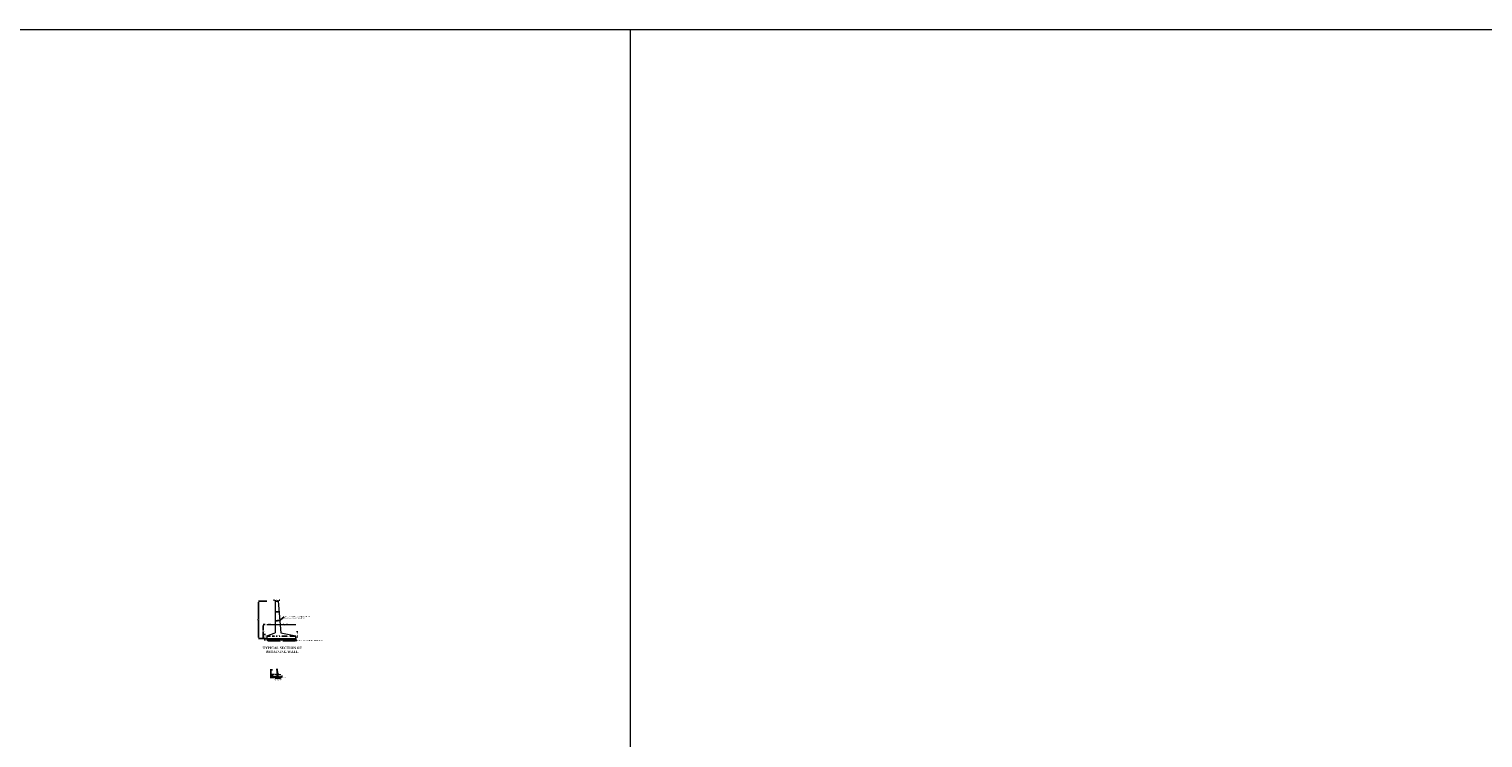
# Model space of a CAD drawing. Header units: millimetres. Extents: x -20950785 to 389010297, y -11535949 to 14056629.
# Tile 259 of 654: x 13772562 to 14547819, y -1171495 to -793494. Entities that reach past the tile are written whole.
import ezdxf
from ezdxf import colors
from ezdxf.entities.mleader import LeaderData, LeaderLine
from ezdxf.math import Vec2, Vec3

# ---------------------------------------------------------------- set-up
doc = ezdxf.new("R2010")
doc.units = ezdxf.units.MM
doc.header["$LTSCALE"] = 60
doc.header["$MEASUREMENT"] = 0
doc.layers.add('AAA', color=210, linetype='Continuous')
doc.layers.add('TEX', color=6, linetype='Continuous')
doc.styles.add('PDF Arial Bold', font='times.ttf')
doc.styles.add('PDF Verdana', font='verdana.ttf')
doc.styles.add('PDF Verdana Bold', font='verdanab.ttf')
doc.styles.add('style1', font='txt.shx', dxfattribs={"height": 1})
doc.dimstyles.new('Copy of ISO-25--------4', dxfattribs={"dimtxt": 200, "dimasz": 150, "dimexe": 300, "dimexo": 300, "dimgap": 0.02, "dimtad": 0, "dimtih": 1, "dimtoh": 1, "dimdec": 0, "dimlfac": 4, "dimdsep": 46, "dimtxsty": 'Standard', "dimcen": 150, "dimclrd": 1, "dimclre": 1, "dimclrt": 1, "dimadec": 0, "dimazin": 0, "dimtfac": 1, "dimtdec": 0, "dimtmove": 2, "dimatfit": 3, "dimfxl": 300, "dimarcsym": 0})
doc.dimstyles.get("Standard").update_dxf_attribs({"dimtxt": 400, "dimasz": 215, "dimexe": 0.18, "dimexo": 0.0625, "dimgap": 0.09, "dimtad": 0, "dimtih": 1, "dimtoh": 1, "dimdec": 0, "dimzin": 4, "dimdsep": 46, "dimtxsty": 'Standard', "dimblk": 'OPEN90', "dimcen": 0, "dimadec": 0, "dimazin": 1, "dimtfac": 1, "dimtdec": 0, "dimtix": 1, "dimtofl": 0, "dimtmove": 0, "dimatfit": 3, "dimldrblk": 'OPEN30', "dimfxl": 1, "dimtolj": 1, "dimtzin": 0, "dimarcsym": 0})

# ---------------------------------------------------------------- blocks, each defined once
blk = doc.blocks.new('*D3439')
at = {"layer": 'Defpoints', "color": 0, "lineweight": 9, "ltscale": 20, "transparency": 16777216}
for p in [(13903245, -1139217), (13903723, -1138917), (13903723, -1139217)]:
    blk.add_point(p, dxfattribs=at)
at = {"layer": 'TEX', "color": 1, "lineweight": -2, "ltscale": 20, "transparency": 16777216}
for p, q in [((13903423, -1138917), (13902945, -1138917)), ((13903423, -1139217), (13902945, -1139217)), ((13903245, -1138767), (13903245, -1138617)), ((13903245, -1138917), (13903245, -1138966)), ((13903245, -1139217), (13903245, -1139167)), ((13903245, -1139367), (13903245, -1139517))]:
    blk.add_line(p, q, dxfattribs=at)
at = {"layer": 'TEX', "color": 1, "lineweight": 9, "ltscale": 20, "transparency": 16777216}
for points in [[(13903220, -1138767), (13903270, -1138767), (13903245, -1138917)], [(13903220, -1139367), (13903270, -1139367), (13903245, -1139217)]]:
    blk.add_solid(points, dxfattribs=at)
at = {"layer": 'TEX', "color": 1, "lineweight": 9, "ltscale": 20, "transparency": 16777216, "insert": (13903245, -1139067), "char_height": 200, "attachment_point": 5}
blk.add_mtext('300', dxfattribs=at)
blk = doc.blocks.new('*D3440')
at = {"layer": 'Defpoints', "color": 0, "lineweight": 9, "ltscale": 20, "transparency": 16777216}
for p in [(13903723, -1139554), (13906823, -1139554), (13906823, -1139554)]:
    blk.add_point(p, dxfattribs=at)
at = {"layer": 'TEX', "color": 1, "lineweight": -2, "ltscale": 20, "transparency": 16777216}
blk.add_line((13903873, -1139554), (13906673, -1139554), dxfattribs=at)
at = {"layer": 'TEX', "color": 1, "lineweight": 9, "ltscale": 20, "transparency": 16777216}
for points in [[(13903873, -1139529), (13903873, -1139579), (13903723, -1139554)], [(13906673, -1139529), (13906673, -1139579), (13906823, -1139554)]]:
    blk.add_solid(points, dxfattribs=at)
at = {"layer": 'TEX', "color": 1, "lineweight": 9, "ltscale": 20, "transparency": 16777216, "insert": (13905273, -1139724), "char_height": 200, "attachment_point": 5}
blk.add_mtext('3100', dxfattribs=at)
blk = doc.blocks.new('*D3441')
at = {"layer": 'Defpoints', "color": 0, "lineweight": 9, "ltscale": 20, "transparency": 16777216}
for p in [(13903723, -1138917), (13904623, -1138917), (13904623, -1138963)]:
    blk.add_point(p, dxfattribs=at)
at = {"layer": 'TEX', "color": 1, "lineweight": -2, "ltscale": 20, "transparency": 16777216}
for p, q in [((13903723, -1139217), (13903723, -1139263)), ((13903873, -1138963), (13903986, -1138963)), ((13904473, -1138963), (13904359, -1138963)), ((13904623, -1139217), (13904623, -1139263))]:
    blk.add_line(p, q, dxfattribs=at)
at = {"layer": 'TEX', "color": 1, "lineweight": 9, "ltscale": 20, "transparency": 16777216}
for points in [[(13903873, -1138938), (13903873, -1138988), (13903723, -1138963)], [(13904473, -1138938), (13904473, -1138988), (13904623, -1138963)]]:
    blk.add_solid(points, dxfattribs=at)
at = {"layer": 'TEX', "color": 1, "lineweight": 9, "ltscale": 20, "transparency": 16777216, "insert": (13904173, -1138963), "char_height": 200, "attachment_point": 5}
blk.add_mtext('{\\H0.8x;900}', dxfattribs=at)
blk = doc.blocks.new('*D3442')
at = {"layer": 'Defpoints', "color": 0, "lineweight": 9, "ltscale": 20, "transparency": 16777216}
for p in [(13904623, -1138963), (13905223, -1138963), (13905223, -1138970)]:
    blk.add_point(p, dxfattribs=at)
at = {"layer": 'TEX', "color": 1, "lineweight": -2, "ltscale": 20, "transparency": 16777216}
for p, q in [((13904473, -1138970), (13904323, -1138970)), ((13904623, -1138970), (13905223, -1138970)), ((13904623, -1139263), (13904623, -1139270)), ((13905223, -1139263), (13905223, -1139270)), ((13905373, -1138970), (13905523, -1138970))]:
    blk.add_line(p, q, dxfattribs=at)
at = {"layer": 'TEX', "color": 1, "lineweight": 9, "ltscale": 20, "transparency": 16777216}
for points in [[(13904473, -1138945), (13904473, -1138995), (13904623, -1138970)], [(13905373, -1138945), (13905373, -1138995), (13905223, -1138970)]]:
    blk.add_solid(points, dxfattribs=at)
at = {"layer": 'TEX', "color": 1, "lineweight": 9, "ltscale": 20, "transparency": 16777216, "insert": (13904923, -1138970), "char_height": 200, "attachment_point": 5}
blk.add_mtext('{\\H0.8x;600}', dxfattribs=at)
blk = doc.blocks.new('*D3443')
at = {"layer": 'Defpoints', "color": 0, "lineweight": 9, "ltscale": 20, "transparency": 16777216}
for p in [(13905223, -1138617), (13906823, -1138617), (13906823, -1138967)]:
    blk.add_point(p, dxfattribs=at)
at = {"layer": 'TEX', "color": 1, "lineweight": -2, "ltscale": 20, "transparency": 16777216}
for p, q in [((13905223, -1138917), (13905223, -1139267)), ((13905373, -1138967), (13905783, -1138967)), ((13906673, -1138967), (13906263, -1138967)), ((13906823, -1138917), (13906823, -1139267))]:
    blk.add_line(p, q, dxfattribs=at)
at = {"layer": 'TEX', "color": 1, "lineweight": 9, "ltscale": 20, "transparency": 16777216}
for points in [[(13905373, -1138942), (13905373, -1138992), (13905223, -1138967)], [(13906673, -1138942), (13906673, -1138992), (13906823, -1138967)]]:
    blk.add_solid(points, dxfattribs=at)
at = {"layer": 'TEX', "color": 1, "lineweight": 9, "ltscale": 20, "transparency": 16777216, "insert": (13906023, -1138967), "char_height": 200, "attachment_point": 5}
blk.add_mtext('{\\H0.8x;1600}', dxfattribs=at)
blk = doc.blocks.new('*D3444')
at = {"layer": 'Defpoints', "color": 0, "lineweight": 9, "ltscale": 20, "transparency": 16777216}
for p in [(13901412, -1139217), (13902458, -1139217), (13902717, -1135217)]:
    blk.add_point(p, dxfattribs=at)
at = {"layer": 'TEX', "color": 1, "lineweight": -2, "ltscale": 20, "transparency": 16777216}
for p, q in [((13902417, -1135217), (13901112, -1135217)), ((13902158, -1139217), (13901112, -1139217)), ((13901412, -1135367), (13901412, -1137116)), ((13901412, -1139067), (13901412, -1137317))]:
    blk.add_line(p, q, dxfattribs=at)
at = {"layer": 'TEX', "color": 1, "lineweight": 9, "ltscale": 20, "transparency": 16777216}
for points in [[(13901387, -1135367), (13901437, -1135367), (13901412, -1135217)], [(13901387, -1139067), (13901437, -1139067), (13901412, -1139217)]]:
    blk.add_solid(points, dxfattribs=at)
at = {"layer": 'TEX', "color": 1, "lineweight": 9, "ltscale": 20, "transparency": 16777216, "insert": (13901412, -1137217), "char_height": 200, "attachment_point": 5}
blk.add_mtext('4000', dxfattribs=at)
blk = doc.blocks.new('*D3445')
at = {"layer": 'Defpoints', "color": 0, "lineweight": 9, "ltscale": 20, "transparency": 16777216}
for p in [(13904623, -1134998), (13904923, -1134998), (13904923, -1134998)]:
    blk.add_point(p, dxfattribs=at)
at = {"layer": 'TEX', "color": 1, "lineweight": -2, "ltscale": 20, "transparency": 16777216}
for p, q in [((13904473, -1134998), (13904323, -1134998)), ((13904623, -1134998), (13904923, -1134998)), ((13905073, -1134998), (13905223, -1134998))]:
    blk.add_line(p, q, dxfattribs=at)
at = {"layer": 'TEX', "color": 1, "lineweight": 9, "ltscale": 20, "transparency": 16777216}
for points in [[(13904473, -1134973), (13904473, -1135023), (13904623, -1134998)], [(13905073, -1134973), (13905073, -1135023), (13904923, -1134998)]]:
    blk.add_solid(points, dxfattribs=at)
at = {"layer": 'TEX', "color": 1, "lineweight": 9, "ltscale": 20, "transparency": 16777216, "insert": (13904773, -1134997), "char_height": 200, "attachment_point": 5}
blk.add_mtext('{\\H0.8x;300}', dxfattribs=at)
blk = doc.blocks.new('*D3446')
at = {"layer": 'Defpoints', "color": 0, "lineweight": 9, "ltscale": 20, "transparency": 16777216}
for p in [(13902345, -1137717), (13903723, -1137717), (13903723, -1139217)]:
    blk.add_point(p, dxfattribs=at)
at = {"layer": 'TEX', "color": 1, "lineweight": -2, "ltscale": 20, "transparency": 16777216}
for p, q in [((13903423, -1137717), (13902045, -1137717)), ((13903423, -1139217), (13902045, -1139217)), ((13902345, -1137867), (13902345, -1138366)), ((13902345, -1139067), (13902345, -1138567))]:
    blk.add_line(p, q, dxfattribs=at)
at = {"layer": 'TEX', "color": 1, "lineweight": 9, "ltscale": 20, "transparency": 16777216}
for points in [[(13902320, -1137867), (13902370, -1137867), (13902345, -1137717)], [(13902320, -1139067), (13902370, -1139067), (13902345, -1139217)]]:
    blk.add_solid(points, dxfattribs=at)
at = {"layer": 'TEX', "color": 1, "lineweight": 9, "ltscale": 20, "transparency": 16777216, "insert": (13902345, -1138467), "char_height": 200, "attachment_point": 5}
blk.add_mtext('1500', dxfattribs=at)
blk = doc.blocks.new('*D3447')
at = {"layer": 'Defpoints', "color": 0, "lineweight": 9, "ltscale": 20, "transparency": 16777216}
for p in [(13906823, -1138617), (13906823, -1138917), (13907325, -1138917)]:
    blk.add_point(p, dxfattribs=at)
at = {"layer": 'TEX', "color": 1, "lineweight": -2, "ltscale": 20, "transparency": 16777216}
for p, q in [((13907123, -1138617), (13907625, -1138617)), ((13907123, -1138917), (13907625, -1138917)), ((13907325, -1138467), (13907325, -1138317)), ((13907325, -1138617), (13907325, -1138666)), ((13907325, -1138917), (13907325, -1138867)), ((13907325, -1139067), (13907325, -1139217))]:
    blk.add_line(p, q, dxfattribs=at)
at = {"layer": 'TEX', "color": 1, "lineweight": 9, "ltscale": 20, "transparency": 16777216}
for points in [[(13907300, -1138467), (13907350, -1138467), (13907325, -1138617)], [(13907300, -1139067), (13907350, -1139067), (13907325, -1138917)]]:
    blk.add_solid(points, dxfattribs=at)
at = {"layer": 'TEX', "color": 1, "lineweight": 9, "ltscale": 20, "transparency": 16777216, "insert": (13907325, -1138767), "char_height": 200, "attachment_point": 5}
blk.add_mtext('300', dxfattribs=at)
blk = doc.blocks.new('*D3448')
at = {"color": 0, "linetype": 'Continuous', "lineweight": -2, "ltscale": 2, "transparency": 16777216}
for p, q in [((13903365, -1098042), (13902865, -1098042)), ((13903865, -1098281), (13903865, -1098042)), ((13905365, -1098292), (13905365, -1098042)), ((13905865, -1098042), (13906365, -1098042))]:
    blk.add_line(p, q, dxfattribs=at)
at = {"color": 0, "linetype": 'Continuous', "lineweight": 9, "ltscale": 2, "transparency": 16777216}
for points in [[(13903365, -1097959), (13903365, -1098126), (13903865, -1098042)], [(13905865, -1097959), (13905865, -1098126), (13905365, -1098042)]]:
    blk.add_solid(points, dxfattribs=at)
at = {"layer": 'Defpoints', "color": 0, "linetype": 'Continuous', "lineweight": 9, "ltscale": 2, "transparency": 16777216}
for p in [(13903865, -1098282), (13905365, -1098042), (13905365, -1098292)]:
    blk.add_point(p, dxfattribs=at)
at = {"color": 0, "linetype": 'Continuous', "lineweight": 9, "ltscale": 2, "transparency": 16777216, "insert": (13904615, -1098042), "char_height": 500, "attachment_point": 5, "style": 'PDF Arial Bold'}
blk.add_mtext('\\A1;300', dxfattribs=at)
blk = doc.blocks.new('*D3449')
at = {"color": 0, "linetype": 'Continuous', "lineweight": -2, "ltscale": 2, "transparency": 16777216}
for p, q in [((13899365, -1119729), (13899365, -1119740)), ((13899865, -1119740), (13906405, -1119740)), ((13914365, -1119740), (13907825, -1119740)), ((13914865, -1119729), (13914865, -1119740))]:
    blk.add_line(p, q, dxfattribs=at)
at = {"color": 0, "linetype": 'Continuous', "lineweight": 9, "ltscale": 2, "transparency": 16777216}
for points in [[(13899865, -1119657), (13899865, -1119823), (13899365, -1119740)], [(13914365, -1119657), (13914365, -1119823), (13914865, -1119740)]]:
    blk.add_solid(points, dxfattribs=at)
at = {"layer": 'Defpoints', "color": 0, "linetype": 'Continuous', "lineweight": 9, "ltscale": 2, "transparency": 16777216}
for p in [(13899365, -1119729), (13914865, -1119729), (13914865, -1119740)]:
    blk.add_point(p, dxfattribs=at)
at = {"color": 0, "linetype": 'Continuous', "lineweight": 9, "ltscale": 2, "transparency": 16777216, "insert": (13907115, -1119740), "char_height": 500, "attachment_point": 5, "style": 'PDF Arial Bold'}
blk.add_mtext('\\A1;3100', dxfattribs=at)
blk = doc.blocks.new('*D3450')
at = {"color": 0, "linetype": 'Continuous', "lineweight": -2, "ltscale": 2, "transparency": 16777216}
for p, q in [((13899365, -1117253), (13899365, -1117253)), ((13899865, -1117253), (13901089, -1117253)), ((13903365, -1117253), (13902141, -1117253)), ((13903865, -1117253), (13903865, -1117253))]:
    blk.add_line(p, q, dxfattribs=at)
at = {"color": 0, "linetype": 'Continuous', "lineweight": 9, "ltscale": 2, "transparency": 16777216}
for points in [[(13899865, -1117170), (13899865, -1117336), (13899365, -1117253)], [(13903365, -1117170), (13903365, -1117336), (13903865, -1117253)]]:
    blk.add_solid(points, dxfattribs=at)
at = {"layer": 'Defpoints', "color": 0, "linetype": 'Continuous', "lineweight": 9, "ltscale": 2, "transparency": 16777216}
for p in [(13899365, -1117253), (13903865, -1117253), (13903865, -1117253)]:
    blk.add_point(p, dxfattribs=at)
at = {"color": 0, "linetype": 'Continuous', "lineweight": 9, "ltscale": 2, "transparency": 16777216, "insert": (13901615, -1117253), "char_height": 500, "attachment_point": 5, "style": 'PDF Arial Bold'}
blk.add_mtext('\\A1;900', dxfattribs=at)
blk = doc.blocks.new('*D3451')
at = {"color": 0, "linetype": 'Continuous', "lineweight": -2, "ltscale": 2, "transparency": 16777216}
for p, q in [((13903865, -1117253), (13903865, -1117287)), ((13904365, -1117287), (13904840, -1117287)), ((13906365, -1117287), (13905890, -1117287)), ((13906865, -1117253), (13906865, -1117287))]:
    blk.add_line(p, q, dxfattribs=at)
at = {"color": 0, "linetype": 'Continuous', "lineweight": 9, "ltscale": 2, "transparency": 16777216}
for points in [[(13904365, -1117203), (13904365, -1117370), (13903865, -1117287)], [(13906365, -1117203), (13906365, -1117370), (13906865, -1117287)]]:
    blk.add_solid(points, dxfattribs=at)
at = {"layer": 'Defpoints', "color": 0, "linetype": 'Continuous', "lineweight": 9, "ltscale": 2, "transparency": 16777216}
for p in [(13903865, -1117253), (13906865, -1117253), (13906865, -1117287)]:
    blk.add_point(p, dxfattribs=at)
at = {"color": 0, "linetype": 'Continuous', "lineweight": 9, "ltscale": 2, "transparency": 16777216, "insert": (13905365, -1117287), "char_height": 500, "attachment_point": 5, "style": 'PDF Arial Bold'}
blk.add_mtext('\\A1;600', dxfattribs=at)
blk = doc.blocks.new('*D3452')
at = {"color": 0, "linetype": 'Continuous', "lineweight": -2, "ltscale": 2, "transparency": 16777216}
for p, q in [((13906865, -1117287), (13906865, -1117274)), ((13907365, -1117274), (13910183, -1117274)), ((13914365, -1117274), (13911547, -1117274)), ((13914865, -1117274), (13914865, -1117274))]:
    blk.add_line(p, q, dxfattribs=at)
at = {"color": 0, "linetype": 'Continuous', "lineweight": 9, "ltscale": 2, "transparency": 16777216}
for points in [[(13907365, -1117191), (13907365, -1117358), (13906865, -1117274)], [(13914365, -1117191), (13914365, -1117358), (13914865, -1117274)]]:
    blk.add_solid(points, dxfattribs=at)
at = {"layer": 'Defpoints', "color": 0, "linetype": 'Continuous', "lineweight": 9, "ltscale": 2, "transparency": 16777216}
for p in [(13906865, -1117287), (13914865, -1117274), (13914865, -1117274)]:
    blk.add_point(p, dxfattribs=at)
at = {"color": 0, "linetype": 'Continuous', "lineweight": 9, "ltscale": 2, "transparency": 16777216, "insert": (13910865, -1117274), "char_height": 500, "attachment_point": 5, "style": 'PDF Arial Bold'}
blk.add_mtext('\\A1;1600', dxfattribs=at)
blk = doc.blocks.new('*D3453')
at = {"color": 0, "linetype": 'Continuous', "lineweight": -2, "ltscale": 2, "transparency": 16777216}
for p, q in [((13898253, -1116521), (13898253, -1116021)), ((13898502, -1117021), (13898253, -1117021)), ((13898502, -1118521), (13898253, -1118521)), ((13898253, -1119021), (13898253, -1119521))]:
    blk.add_line(p, q, dxfattribs=at)
at = {"color": 0, "linetype": 'Continuous', "lineweight": 9, "ltscale": 2, "transparency": 16777216}
for points in [[(13898170, -1116521), (13898337, -1116521), (13898253, -1117021)], [(13898170, -1119021), (13898337, -1119021), (13898253, -1118521)]]:
    blk.add_solid(points, dxfattribs=at)
at = {"layer": 'Defpoints', "color": 0, "linetype": 'Continuous', "lineweight": 9, "ltscale": 2, "transparency": 16777216}
for p in [(13898253, -1118521), (13898502, -1117021), (13898502, -1118521)]:
    blk.add_point(p, dxfattribs=at)
at = {"color": 0, "linetype": 'Continuous', "lineweight": 9, "ltscale": 2, "transparency": 16777216, "insert": (13898253, -1117771), "char_height": 500, "attachment_point": 5, "style": 'PDF Arial Bold'}
blk.add_mtext('\\A1;300', dxfattribs=at)
blk = doc.blocks.new('*D3454')
at = {"color": 0, "linetype": 'Continuous', "lineweight": -2, "ltscale": 2, "transparency": 16777216}
for p, q in [((13898372, -1111021), (13897380, -1111021)), ((13897380, -1111521), (13897380, -1114273)), ((13897380, -1118021), (13897380, -1114782)), ((13899365, -1118521), (13897380, -1118521))]:
    blk.add_line(p, q, dxfattribs=at)
at = {"color": 0, "linetype": 'Continuous', "lineweight": 9, "ltscale": 2, "transparency": 16777216}
for points in [[(13897297, -1111521), (13897463, -1111521), (13897380, -1111021)], [(13897297, -1118021), (13897463, -1118021), (13897380, -1118521)]]:
    blk.add_solid(points, dxfattribs=at)
at = {"layer": 'Defpoints', "color": 0, "linetype": 'Continuous', "lineweight": 9, "ltscale": 2, "transparency": 16777216}
for p in [(13898372, -1111021), (13897380, -1118521), (13899365, -1118521)]:
    blk.add_point(p, dxfattribs=at)
at = {"color": 0, "linetype": 'Continuous', "lineweight": 9, "ltscale": 2, "transparency": 16777216, "insert": (13897380, -1114527), "char_height": 500, "attachment_point": 5, "style": 'PDF Arial Bold'}
blk.add_mtext('\\A1;1500', dxfattribs=at)
blk = doc.blocks.new('*D3455')
at = {"color": 0, "linetype": 'Continuous', "lineweight": -2, "ltscale": 2, "transparency": 16777216}
for p, q in [((13915504, -1115021), (13915504, -1114521)), ((13915752, -1115521), (13915504, -1115521)), ((13915752, -1117021), (13915504, -1117021)), ((13915504, -1117521), (13915504, -1118021))]:
    blk.add_line(p, q, dxfattribs=at)
at = {"color": 0, "linetype": 'Continuous', "lineweight": 9, "ltscale": 2, "transparency": 16777216}
for points in [[(13915421, -1115021), (13915587, -1115021), (13915504, -1115521)], [(13915421, -1117521), (13915587, -1117521), (13915504, -1117021)]]:
    blk.add_solid(points, dxfattribs=at)
at = {"layer": 'Defpoints', "color": 0, "linetype": 'Continuous', "lineweight": 9, "ltscale": 2, "transparency": 16777216}
for p in [(13915752, -1115521), (13915504, -1117021), (13915752, -1117021)]:
    blk.add_point(p, dxfattribs=at)
at = {"color": 0, "linetype": 'Continuous', "lineweight": 9, "ltscale": 2, "transparency": 16777216, "insert": (13915504, -1116271), "char_height": 500, "attachment_point": 5, "style": 'PDF Arial Bold'}
blk.add_mtext('\\A1;300', dxfattribs=at)
blk = doc.blocks.new('*D3456')
at = {"color": 0, "linetype": 'Continuous', "lineweight": -2, "ltscale": 2, "transparency": 16777216}
for p, q in [((13899365, -1098521), (13894841, -1098521)), ((13894841, -1099021), (13894841, -1108267)), ((13894841, -1118021), (13894841, -1108775)), ((13899365, -1118521), (13894841, -1118521))]:
    blk.add_line(p, q, dxfattribs=at)
at = {"color": 0, "linetype": 'Continuous', "lineweight": 9, "ltscale": 2, "transparency": 16777216}
for points in [[(13894758, -1099021), (13894924, -1099021), (13894841, -1098521)], [(13894758, -1118021), (13894924, -1118021), (13894841, -1118521)]]:
    blk.add_solid(points, dxfattribs=at)
at = {"layer": 'Defpoints', "color": 0, "linetype": 'Continuous', "lineweight": 9, "ltscale": 2, "transparency": 16777216}
for p in [(13894841, -1098521), (13899365, -1098521), (13899365, -1118521)]:
    blk.add_point(p, dxfattribs=at)
at = {"color": 0, "linetype": 'Continuous', "lineweight": 9, "ltscale": 2, "transparency": 16777216, "insert": (13894841, -1108521), "char_height": 500, "attachment_point": 5, "style": 'PDF Arial Bold'}
blk.add_mtext('\\A1;4000', dxfattribs=at)

msp = doc.modelspace()

# ---------------------------------------------------------------- hatches: boundary and pattern name
at = {"linetype": 'Continuous', "lineweight": 9, "ltscale": 2}
h = msp.add_hatch(dxfattribs=at)
h.set_pattern_fill('AR-CONC', scale=100)
h.set_pattern_definition([(50, (-54817196.34, 1016972.2), (717.2601826, -62.752135), [75, -825]), (355, (-54817196.34, 1016972.2), (-138.751334, 752.192134), [60, -660]), (100.4514445, (-54817136.6, 1016967), (578.508847, 689.439991), [63.740192, -701.142112]), (46.1842, (-54817196.3, 1017172.2), (1067.241331, -165.519281), [112.5, -1237.5]), (96.6356355, (-54817107.4, 1017158.4), (934.661946, 974.1186), [95.610342, -1051.71376]), (351.184164, (-54817196.3, 1017172.2), (934.661945, 974.1186), [90, -990.000001]), (21, (-54817096.34, 1017122.2), (596.907052, -402.6188907), [75, -825]), (326, (-54817096.34, 1017122.2), (243.315332, 725.150045), [60, -660]), (71.4514447, (-54817046.6, 1017088.66), (840.222377, 322.531153), [63.74019, -701.142112]), (37.5, (-54817196.34, 1016972.2), (12.1598553, 332.8938538), [0, -652, 0, -670, 0, -662.5]), (7.5, (-54817196.34, 1016972.2), (263.0695374, 394.4117119), [0, -382, 0, -637, 0, -252.5]), (327.5, (-54817419.34, 1016972.2), (533.8224362, -22.5548717), [0, -250, 0, -780, 0, -1035]), (317.5, (-54817519.34, 1016972.2), (583.1861693, 100.1049823), [0, -325, 0, -518, 0, -735])])
h.paths.add_polyline_path([(13914864.93, -1118520.98), (13899364.93, -1118520.98), (13899364.93, -1119270.98), (13914864.93, -1119270.98)])
h = msp.add_hatch(dxfattribs=at)
h.set_pattern_fill('AR-CONC', scale=20)
h.set_pattern_definition([(50, (160410.34, -712117.88), (143.4520365, -12.550427), [15, -165]), (355, (160410.34, -712117.88), (-27.7502667, 150.4384267), [12, -132]), (100.4514445, (160422.3, -712118.92), (115.7017693, 137.8879982), [12.7480384, -140.2284224]), (46.1842, (160410.34, -712077.88), (213.4482661, -33.1038562), [22.5, -247.5]), (96.6356355, (160428.13, -712080.63), (186.932389, 194.82372), [19.1220684, -210.342752]), (351.184164, (160410.34, -712077.88), (186.932389, 194.82372), [18, -198.0000002]), (21, (160430.34, -712087.88), (119.3814104, -80.5237781), [15, -165]), (326, (160430.34, -712087.88), (48.6630664, 145.030009), [12, -132]), (71.4514447, (160440.3, -712094.59), (168.0444753, 64.5062306), [12.748038, -140.2284224]), (37.5, (160410.345, -712117.876), (2.43197106, 66.57877077), [0, -130.4, 0, -134, 0, -132.5]), (7.5, (160410.345, -712117.876), (52.6139075, 78.88234238), [0, -76.4, 0, -127.4, 0, -50.5]), (327.5, (160365.745, -712117.876), (106.76448723, -4.51097435), [0, -50, 0, -156, 0, -207]), (317.5, (160345.745, -712117.88), (116.6372339, 20.02099647), [0, -65, 0, -103.6, 0, -147])])
h.paths.add_polyline_path([(13906822.6, -1139216.51), (13903722.6, -1139216.51), (13903722.6, -1139366.51), (13906822.6, -1139366.51)])

# ---------------------------------------------------------------- linework, layer by layer
at = {"color": 7, "linetype": 'Continuous', "lineweight": 9, "ltscale": 2}
for p, q in [((12735258, -793658.5), (25225962.5, -793658.5)), ((14093088.5, -793494.5), (14093088.5, -3050814)), ((13899364.93, -1118520.98), (13899364.93, -1119270.98)), ((13914864.93, -1118520.98), (13914864.93, -1119270.98)), ((13903722.6, -1139216.51), (13903722.6, -1139366.51)), ((13906822.6, -1139216.51), (13906822.6, -1139366.51))]:
    msp.add_line(p, q, dxfattribs=at)
at = {"layer": 'TEX', "color": 7, "lineweight": 9, "ltscale": 20}
for p, q in [((13903864.93, -1098520.98), (13905364.93, -1098520.98)), ((13903864.93, -1098520.98), (13903864.93, -1115520.98)), ((13905364.93, -1098520.98), (13906864.93, -1115520.98)), ((13903864.93, -1104122.6), (13905843.79, -1103948)), ((13903864.93, -1104330.62), (13905862, -1104154.4)), ((13903864.93, -1104483.28), (13905875.37, -1104305.89)), ((13903864.93, -1108795.66), (13906252.93, -1108584.95)), ((13899364.93, -1111020.98), (13914864.93, -1111020.98)), ((13899364.93, -1117020.98), (13903864.93, -1115520.98)), ((13901211.81, -1111020.98), (13900788.88, -1111263.6)), ((13901325.93, -1111020.98), (13900982.97, -1111237.78)), ((13901464.01, -1111020.98), (13901191.45, -1111188.26)), ((13901325.93, -1111020.98), (13901541.89, -1111223.61)), ((13901464.01, -1111020.98), (13901633.85, -1111198.85)), ((13901570.05, -1111020.98), (13901778.82, -1111227.05)), ((13903864.93, -1109003.67), (13906271.14, -1108791.36)), ((13903864.93, -1109156.34), (13906284.51, -1108942.84)), ((13906864.93, -1115520.98), (13914864.93, -1117020.98)), ((13908136.87, -1111020.98), (13907713.94, -1111263.6)), ((13908250.99, -1111020.98), (13907908.03, -1111237.78)), ((13908389.07, -1111020.98), (13908116.5, -1111188.26)), ((13908250.99, -1111020.98), (13908466.95, -1111223.61)), ((13908389.07, -1111020.98), (13908558.9, -1111198.85)), ((13908495.1, -1111020.98), (13908703.87, -1111227.05)), ((13899364.93, -1117020.98), (13899364.93, -1118520.98)), ((13899364.93, -1118520.98), (13914864.93, -1118520.98)), ((13899364.93, -1119270.98), (13914864.93, -1119270.98)), ((13914864.93, -1118520.98), (13914864.93, -1117020.98)), ((13903722.6, -1137716.51), (13906822.6, -1137716.51)), ((13903722.6, -1138916.51), (13904622.6, -1138616.51)), ((13903722.6, -1138916.51), (13903722.6, -1139216.51)), ((13903722.6, -1139216.51), (13906822.6, -1139216.51)), ((13903722.6, -1139366.51), (13906822.6, -1139366.51)), ((13904091.98, -1137716.51), (13904007.39, -1137765.04)), ((13904114.8, -1137716.51), (13904046.21, -1137759.87)), ((13904142.42, -1137716.51), (13904087.9, -1137749.97)), ((13904114.8, -1137716.51), (13904157.99, -1137757.04)), ((13904142.42, -1137716.51), (13904176.38, -1137752.09)), ((13904163.62, -1137716.51), (13904205.38, -1137757.73)), ((13904622.6, -1135216.51), (13904922.6, -1135216.51)), ((13904622.6, -1135216.51), (13904622.6, -1138616.51)), ((13904622.6, -1136336.84), (13905018.37, -1136301.92)), ((13904622.6, -1136378.44), (13905022.01, -1136343.2)), ((13904622.6, -1136408.97), (13905024.69, -1136373.5)), ((13904622.6, -1137271.45), (13905100.2, -1137229.31)), ((13904622.6, -1137313.05), (13905103.84, -1137270.59)), ((13904622.6, -1137343.58), (13905106.51, -1137300.89)), ((13904922.6, -1135216.51), (13905222.6, -1138616.51)), ((13905222.6, -1138616.51), (13906822.6, -1138916.51)), ((13905476.99, -1137716.51), (13905392.4, -1137765.04)), ((13905499.81, -1137716.51), (13905431.22, -1137759.87)), ((13905527.43, -1137716.51), (13905472.91, -1137749.97)), ((13905499.81, -1137716.51), (13905543, -1137757.04)), ((13905527.43, -1137716.51), (13905561.39, -1137752.09)), ((13905548.63, -1137716.51), (13905590.39, -1137757.73)), ((13906822.6, -1139216.51), (13906822.6, -1138916.51))]:
    msp.add_line(p, q, dxfattribs=at)

# ---------------------------------------------------------------- texts
at = {"color": 1, "linetype": 'Continuous', "insert": (8104183.48, -939065.2), "char_height": 1000, "width": 28256.2477, "attachment_point": 1}
msp.add_mtext('\\pi175.74291;{\\Fitalic|c0;\\LCertified that the boring details  \\P\\pi6437.64767;shown are correct.}', dxfattribs=at)
at = {"linetype": 'Continuous', "lineweight": 9, "char_height": 750, "width": 22678.6984, "attachment_point": 1, "style": 'style1'}
for insert in [(9385850.86, -1147123.55), (10088318.98, -1147123.55)]:
    msp.add_mtext('\\pi6024.46095;{\\fTimes New Roman|b0|i0|c0|p18;\\LELEVATION OF PIER \\P\\pi3569.25186;ALONG CURRENT DIRECTION  }', dxfattribs=dict(at, insert=insert))
at = {"layer": 'AAA', "color": 7, "lineweight": 5, "insert": (11963938.78, -876522.91), "char_height": 750, "width": 13392.499, "attachment_point": 7, "rotation": 359.95588226, "style": 'PDF Verdana Bold'}
msp.add_mtext('\\pi1247.29046;FORMATION LEVEL \\P\\pi4085.35292;94.440 M', dxfattribs=at)
at = {"layer": 'TEX', "color": 7, "lineweight": 9, "attachment_point": 1}
for s, insert, char_height, width in [('{\\fTimes New Roman|b1|i0|c0|p18;\\H0.66667x;G.L\\H1.5x;.}', (13899844.17, -1110190.2), 750, 11046.4642), ('{\\fTimes New Roman|b1|i0|c0|p18;\\H0.66667x;G.L\\H1.5x;.}', (13909435.62, -1110190.2), 750, 11046.4642), ('\\pi610.48396;{\\fTimes New Roman|b1|i0|c0|p18;TYPICAL SECTION OF \\P\\pi2269.62414;RETAINING WALL }', (13896549.68, -1122861.74), 1250, 21243.5474), ('{\\fTimes New Roman|b1|i0|c0|p18;\\H0.66667x;G.L\\H1.5x;.}', (13903818.45, -1137550.36), 150, 2209.2928), ('{\\fTimes New Roman|b1|i0|c0|p18;\\H0.66667x;G.L\\H1.5x;.}', (13905736.74, -1137550.36), 150, 2209.2928), ('\\pi122.09679;{\\fTimes New Roman|b1|i0|c0|p18;TYPICAL SECTION OF \\P\\pi453.92483;RETAINING WALL }', (13903159.55, -1140084.66), 250, 4248.7095)]:
    msp.add_mtext(s, dxfattribs=dict(at, insert=insert, char_height=char_height, width=width))

# ---------------------------------------------------------------- dimensions: what is measured, and where the dimension line sits
at = {"color": 7, "linetype": 'Continuous', "lineweight": 9, "ltscale": 2}
for base, p1, p2, text, picture, middle in [((13894840.84, -1098520.98), (13899364.93, -1118520.98), (13899364.93, -1098520.98), '4000', '*D3456', (13894840.84, -1108520.98)), ((13898253.34, -1118520.98), (13898501.84, -1117020.98), (13898501.84, -1118520.98), '300', '*D3453', (13898253.34, -1117770.98)), ((13915503.84, -1117020.98), (13915752.34, -1115520.98), (13915752.34, -1117020.98), '300', '*D3455', (13915503.84, -1116270.98))]:
    dim = msp.add_linear_dim(base=base, p1=p1, p2=p2, angle=90, text=text, dimstyle='Standard', override={"dimtxt": 500, "dimasz": 500, "dimtxsty": 'PDF Arial Bold', "dimfxl": 300}, dxfattribs=at)
    dim.commit()
    dim.dimension.update_dxf_attribs({"geometry": picture, "text_midpoint": middle})
for base, p1, p2, text, picture, middle in [((13905364.93, -1098042.38), (13903864.93, -1098281.56), (13905364.93, -1098292.38), '300', '*D3448', (13904614.93, -1098042.38)), ((13903864.93, -1117252.92), (13899364.93, -1117252.92), (13903864.93, -1117252.92), '900', '*D3450', (13901614.93, -1117252.92)), ((13914864.93, -1119739.88), (13899364.93, -1119729.38), (13914864.93, -1119729.38), '3100', '*D3449', (13907114.93, -1119739.88)), ((13906864.93, -1117286.68), (13903864.93, -1117252.92), (13906864.93, -1117252.92), '600', '*D3451', (13905364.93, -1117286.68)), ((13914864.93, -1117274.5), (13906864.93, -1117286.86), (13914864.93, -1117274.5), '1600', '*D3452', (13910864.93, -1117274.5))]:
    dim = msp.add_linear_dim(base=base, p1=p1, p2=p2, text=text, dimstyle='Standard', override={"dimtxt": 500, "dimasz": 500, "dimtxsty": 'PDF Arial Bold', "dimfxl": 300}, dxfattribs=at)
    dim.commit()
    dim.dimension.update_dxf_attribs({"geometry": picture, "text_midpoint": middle})
dim = msp.add_linear_dim(base=(13897379.84, -1118520.98), p1=(13898372.27, -1111020.98), p2=(13899364.93, -1118520.98), angle=90, text='1500', dimstyle='Standard', override={"dimtxt": 500, "dimasz": 500, "dimtxsty": 'PDF Arial Bold', "dimfxl": 300}, dxfattribs=at)
dim.commit()
dim.dimension.update_dxf_attribs({"geometry": '*D3454', "text_midpoint": (13897379.84, -1114527.38), "dimtype": 160})
at = {"layer": 'TEX', "color": 7, "lineweight": 9, "ltscale": 20}
for base, p1, p2, text, picture, middle in [((13901411.51, -1139216.51), (13902717.06, -1135216.51), (13902457.88, -1139216.51), '4000', '*D3444', (13901411.51, -1137216.51)), ((13902344.9, -1137716.51), (13903722.6, -1139216.51), (13903722.6, -1137716.51), '1500', '*D3446', (13902344.9, -1138466.51)), ((13903245.45, -1139216.51), (13903722.6, -1138916.51), (13903722.6, -1139216.51), '300', '*D3439', (13903245.45, -1139066.51)), ((13907324.53, -1138916.51), (13906822.6, -1138616.51), (13906822.6, -1138916.51), '300', '*D3447', (13907324.53, -1138766.51))]:
    dim = msp.add_linear_dim(base=base, p1=p1, p2=p2, angle=90, text=text, dimstyle='Copy of ISO-25--------4', dxfattribs=at)
    dim.commit()
    dim.dimension.update_dxf_attribs({"geometry": picture, "text_midpoint": middle})
for base, p1, p2, text, picture, middle in [((13904622.6, -1138962.9), (13903722.6, -1138916.51), (13904622.6, -1138916.51), '{\\H0.8x;900}', '*D3441', (13904172.6, -1138962.9)), ((13906822.6, -1138967.22), (13905222.6, -1138616.51), (13906822.6, -1138616.51), '{\\H0.8x;1600}', '*D3443', (13906022.6, -1138967.22))]:
    dim = msp.add_linear_dim(base=base, p1=p1, p2=p2, text=text, dimstyle='Copy of ISO-25--------4', dxfattribs=at)
    dim.commit()
    dim.dimension.update_dxf_attribs({"geometry": picture, "text_midpoint": middle})
for base, p1, p2, text, picture, middle in [((13906822.6, -1139553.86), (13903722.6, -1139553.86), (13906822.6, -1139553.86), '3100', '*D3440', (13905272.6, -1139723.74)), ((13904922.6, -1134998.38), (13904622.6, -1134998.38), (13904922.6, -1134998.38), '{\\H0.8x;300}', '*D3445', (13904772.6, -1134996.82)), ((13905222.6, -1138969.65), (13904622.6, -1138962.9), (13905222.6, -1138962.9), '{\\H0.8x;600}', '*D3442', (13904922.6, -1138969.65))]:
    dim = msp.add_linear_dim(base=base, p1=p1, p2=p2, text=text, dimstyle='Copy of ISO-25--------4', dxfattribs=at)
    dim.commit()
    dim.dimension.update_dxf_attribs({"geometry": picture, "text_midpoint": middle, "dimtype": 160})

# ---------------------------------------------------------------- leaders
ml = msp.add_multileader_mtext('Standard', dxfattribs=at)
ml.set_content('100 mm DIA WEEP HOLES @1000 mm C/C \\PSTAGGERED VERTICALLY (TYP.)', color=7)
ml.set_leader_properties()
ml.build(insert=Vec2(0, 0))
ml.multileader.update_dxf_attribs({"text_right_attachment_type": 6, "dogleg_length": 0.36, "arrow_head_size": 500})
ctx = ml.context
ctx.base_point, ctx.char_height, ctx.arrow_head_size, ctx.landing_gap_size, ctx.plane_origin = Vec3(13908608.33, -1106870.19), 500, 500, 0.45, Vec3(13906271.14, -1108791.36)
ctx.right_attachment = 6
notes = []
notes.append((ctx, [(0, (1, 1, 0), (13908606.53, -1106870.19), (1, 0), 1.8, [(0, [(13906271.14, -1108791.36)], 0, [])])]))
ctx.mtext.insert, ctx.mtext.flow_direction = Vec3(13908608.78, -1106551.02), 5
ml = msp.add_multileader_mtext('Standard', dxfattribs=at)
ml.set_content('150 MM THK. LEVELLING COURSE (TYP.)', color=7, style='PDF Verdana')
ml.set_leader_properties()
ml.build(insert=Vec2(0, 0))
ml.multileader.update_dxf_attribs({"text_right_attachment_type": 6, "dogleg_length": 0.36, "arrow_head_size": 500})
ctx = ml.context
ctx.base_point, ctx.char_height, ctx.arrow_head_size, ctx.landing_gap_size, ctx.plane_origin = Vec3(13915333.66, -1119540.29), 500, 500, 0.45, Vec3(13913506.16, -1118980.29)
ctx.right_attachment = 6
notes.append((ctx, [(0, (1, 1, 0), (13914561.16, -1119540.29), (1, 0), 772.5, [(0, [(13913506.16, -1118980.29)], 0, [])])]))
ctx.mtext.insert, ctx.mtext.flow_direction = Vec3(13915334.11, -1119221.12), 5
ml = msp.add_multileader_mtext('Standard', dxfattribs=at)
ml.set_content('100 mm DIA WEEP HOLES @1000 mm C/C \\PSTAGGERED VERTICALLY (TYP.)', color=7)
ml.set_leader_properties()
ml.build(insert=Vec2(0, 0))
ml.multileader.update_dxf_attribs({"text_right_attachment_type": 6, "dogleg_length": 0.36, "arrow_head_size": 100})
ctx = ml.context
ctx.base_point, ctx.char_height, ctx.arrow_head_size, ctx.landing_gap_size, ctx.plane_origin = Vec3(13905571.28, -1136886.36), 100, 100, 0.09, Vec3(13905103.84, -1137270.59)
ctx.right_attachment = 6
notes.append((ctx, [(0, (1, 1, 0), (13905570.92, -1136886.36), (1, 0), 0.36, [(0, [(13905103.84, -1137270.59)], 0, [])])]))
ctx.mtext.insert, ctx.mtext.flow_direction = Vec3(13905571.37, -1136822.52), 5
ml = msp.add_multileader_mtext('Standard', dxfattribs=at)
ml.set_content('150 MM THK. LEVELLING COURSE (TYP.)', color=7, style='PDF Verdana')
ml.set_leader_properties()
ml.build(insert=Vec2(0, 0))
ml.multileader.update_dxf_attribs({"text_right_attachment_type": 6, "dogleg_length": 0.36, "arrow_head_size": 100})
ctx = ml.context
ctx.base_point, ctx.char_height, ctx.arrow_head_size, ctx.landing_gap_size, ctx.plane_origin = Vec3(13906916.34, -1139420.38), 100, 100, 0.09, Vec3(13906550.84, -1139308.38)
ctx.right_attachment = 6
notes.append((ctx, [(0, (1, 1, 0), (13906761.84, -1139420.38), (1, 0), 154.5, [(0, [(13906550.84, -1139308.38)], 0, [])])]))
ctx.mtext.insert, ctx.mtext.flow_direction = Vec3(13906916.43, -1139356.54), 5
for ctx, leaders in notes:
    for number, flags, end, landing, length, lines in leaders:
        leader = LeaderData()
        leader.index, (leader.has_last_leader_line, leader.has_dogleg_vector, leader.attachment_direction) = number, flags
        leader.last_leader_point, leader.dogleg_vector, leader.dogleg_length = Vec3(end), Vec3(landing), length
        for number, points, colour, breaks in lines:
            line = LeaderLine()
            line.index, line.vertices, line.color, line.breaks = number, Vec3.list(points), colors.encode_raw_color(colour), breaks
            leader.lines.append(line)
        ctx.leaders.append(leader)

doc.saveas('drawing.dxf')
